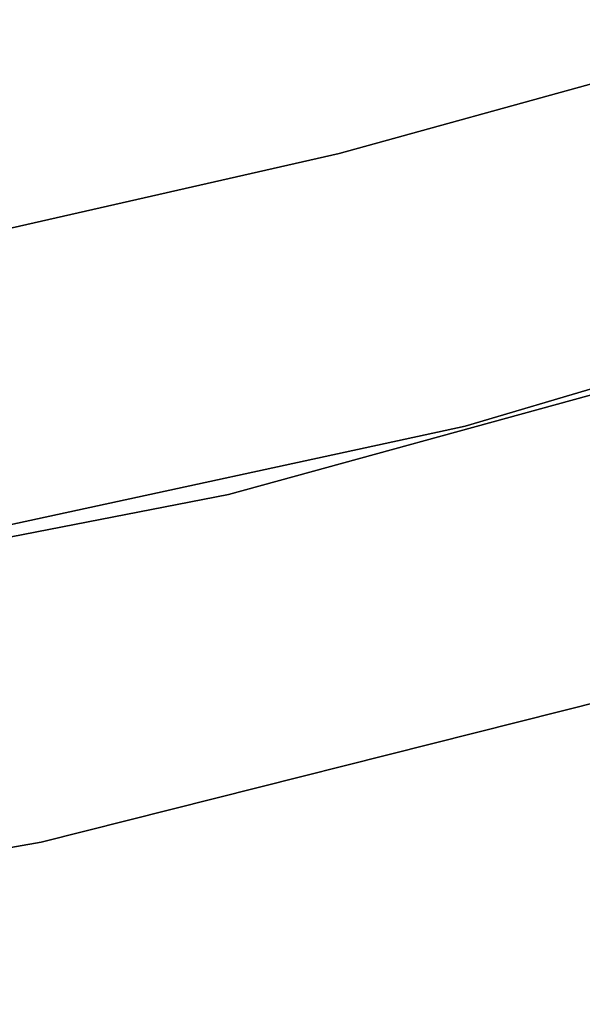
# Model space of a CAD drawing. Extents: x -102 to 102, y -101 to 102.
# Tile 282 of 481: x 13 to 16, y -63 to -58. Entities that reach past the tile are written whole.
import ezdxf

# ---------------------------------------------------------------- set-up
doc = ezdxf.new("R2010")
doc.units = 0
doc.header["$LTSCALE"] = 25.4
doc.layers.get('0').update_dxf_attribs({"linetype": 'CONTINUOUS'})

# ---------------------------------------------------------------- blocks, each defined once
blk = doc.blocks.new('NL2500011659_STL')
at = {"color": 0}
for p, q in [((17.4396, -57.9075, -312), (14.7358, -58.6532, -312)), ((14.7358, -58.6532, -314), (17.4396, -57.9075, -314)), ((14.7358, -58.6532, -314), (17.4396, -57.9075, -314)), ((17.4396, -57.9075, -312), (14.7358, -58.6532, -312)), ((14.7358, -58.6532, -312), (12.0004, -59.2727, -312)), ((12.0004, -59.2727, -314), (14.7358, -58.6532, -314)), ((12.0004, -59.2727, -314), (14.7358, -58.6532, -314)), ((14.7358, -58.6532, -312), (12.0004, -59.2727, -312)), ((14.7358, -58.6532, -312), (14.7358, -58.6532, -314)), ((14.7358, -58.6532, -312), (14.7358, -58.6532, -314)), ((15.3689, -60.0234, -316), (19.8111, -58.7082, -316)), ((19.8111, -58.7082, -315), (15.3689, -60.0234, -315)), ((15.3689, -60.0234, -316), (19.8111, -58.7082, -316)), ((19.8111, -58.7082, -315), (15.3689, -60.0234, -315)), ((18.704, -59.1224, -308.5), (14.1795, -60.3665, -308.5)), ((14.1795, -60.3665, -318), (18.704, -59.1224, -318)), ((14.1795, -60.3665, -318), (18.704, -59.1224, -318)), ((18.704, -59.1224, -308.5), (14.1795, -60.3665, -308.5)), ((10.8409, -61.0029, -316), (15.3689, -60.0234, -316)), ((15.3689, -60.0234, -315), (10.8409, -61.0029, -315)), ((10.8409, -61.0029, -316), (15.3689, -60.0234, -316)), ((15.3689, -60.0234, -315), (10.8409, -61.0029, -315)), ((15.3689, -60.0234, -316), (15.3689, -60.0234, -315)), ((15.3689, -60.0234, -316), (15.3689, -60.0234, -315)), ((14.1795, -60.3665, -308.5), (9.574, -61.2649, -308.5)), ((9.574, -61.2649, -318), (14.1795, -60.3665, -318)), ((9.574, -61.2649, -318), (14.1795, -60.3665, -318)), ((14.1795, -60.3665, -308.5), (9.574, -61.2649, -308.5)), ((14.1795, -60.3665, -318), (14.1795, -60.3665, -308.5)), ((14.1795, -60.3665, -318), (14.1795, -60.3665, -308.5)), ((13.2378, -62.1142, -308.5), (17.8422, -60.9525, -308.5)), ((17.8422, -60.9525, -318), (13.2378, -62.1142, -318)), ((13.2378, -62.1142, -308.5), (17.8422, -60.9525, -308.5)), ((17.8422, -60.9525, -318), (13.2378, -62.1142, -318)), ((8.5595, -62.9287, -308.5), (13.2378, -62.1142, -308.5)), ((13.2378, -62.1142, -318), (8.5595, -62.9287, -318)), ((8.5595, -62.9287, -308.5), (13.2378, -62.1142, -308.5)), ((13.2378, -62.1142, -318), (8.5595, -62.9287, -318)), ((13.2378, -62.1142, -308.5), (13.2378, -62.1142, -318)), ((13.2378, -62.1142, -308.5), (13.2378, -62.1142, -318))]:
    blk.add_line(p, q, dxfattribs=at)

msp = doc.modelspace()

# ---------------------------------------------------------------- block references
at = {"color": 0}
msp.add_blockref('NL2500011659_STL', (0, 0), dxfattribs=at)

doc.saveas('drawing.dxf')
